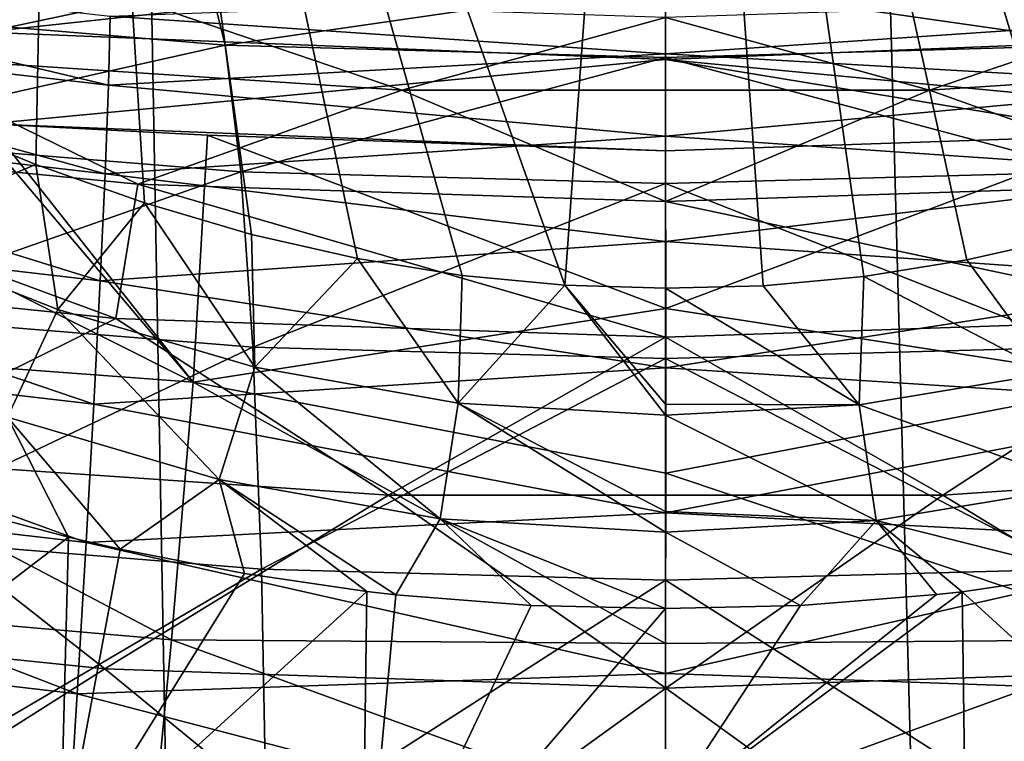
# Model space of a CAD drawing. Header units: metres. Extents: x -22 to 22, y 0 to 204.
# Tile 270 of 497: x -1.82 to 0.95, y 156.95 to 158.98. Entities that reach past the tile are written whole.
import ezdxf

# ---------------------------------------------------------------- set-up
doc = ezdxf.new("R2010")
doc.units = ezdxf.units.M
doc.layers.add('solid_002_SW0002', color=7, linetype='CONTINUOUS')
doc.layers.add('solid_002_SW0002_01', color=7, linetype='CONTINUOUS')

msp = doc.modelspace()

# ---------------------------------------------------------------- linework, layer by layer
at = {"layer": 'solid_002_SW0002'}
for points in [[(-1.887785, 182.670227, 261.700287), (-2.719687, 81.176041, 275.085602), (0, 81.175316, 275.040649)], [(-1.887785, 182.670227, 261.700287), (0, 81.175316, 275.040649), (0, 182.667419, 261.678955)], [(2.719617, 81.176041, 275.085602), (1.887785, 182.670227, 261.700287), (0, 182.667419, 261.678955)], [(0, 81.175316, 275.040649), (2.719617, 81.176041, 275.085602), (0, 182.667419, 261.678955)], [(-2.085577, 158.700439, 198.405685), (-1.701654, 162.23439, 196.748383), (-3.390131, 162.456955, 196.748383)], [(-2.085577, 158.700439, 198.405685), (-1.773816, 158.572754, 198.452881), (-1.701654, 162.23439, 196.748383)], [(-1.773816, 158.572754, 198.452881), (-1.467934, 158.464172, 198.493423), (-1.701654, 162.23439, 196.748383)], [(-0.283617, 158.232376, 198.580673), (-0.000197, 162.160004, 196.748383), (-1.701654, 162.23439, 196.748383)], [(-0.573097, 158.259949, 198.570282), (-0.283617, 158.232376, 198.580673), (-1.701654, 162.23439, 196.748383)], [(-0.867772, 158.307495, 198.552353), (-0.573097, 158.259949, 198.570282), (-1.701654, 162.23439, 196.748383)], [(-1.166446, 158.375443, 198.526764), (-0.867772, 158.307495, 198.552353), (-1.701654, 162.23439, 196.748383)], [(-1.467934, 158.464172, 198.493423), (-1.166446, 158.375443, 198.526764), (-1.701654, 162.23439, 196.748383)], [(1.755247, 158.565765, 198.45546), (1.701262, 162.23436, 196.748383), (-0.000197, 162.160004, 196.748383)], [(-0.283617, 158.232376, 198.580673), (0.000001, 158.224533, 198.583527), (-0.000197, 162.160004, 196.748383)], [(1.447526, 158.458008, 198.495682), (1.755247, 158.565765, 198.45546), (-0.000197, 162.160004, 196.748383)], [(1.145258, 158.370316, 198.528671), (1.447526, 158.458008, 198.495682), (-0.000197, 162.160004, 196.748383)], [(0.848514, 158.303604, 198.553833), (1.145258, 158.370316, 198.528671), (-0.000197, 162.160004, 196.748383)], [(0.558188, 158.25737, 198.57132), (0.848514, 158.303604, 198.553833), (-0.000197, 162.160004, 196.748383)], [(0.27513, 158.23111, 198.581207), (0.558188, 158.25737, 198.57132), (-0.000197, 162.160004, 196.748383)], [(-1.918856, 158.945404, 223.875153), (-1.92499, 159.229721, 224.019348), (-0.000063, 159.152344, 224.200684)], [(-1.48943, 159.035553, 230.901489), (-2.97331, 159.183182, 230.876404), (-2.227252, 158.879105, 230.082062)], [(-3.12981, 158.973846, 256.559235), (-3.119768, 159.165283, 256.092224), (-1.569058, 158.795624, 256.538422)], [(-3.119768, 159.165283, 256.092224), (-1.563945, 158.989944, 256.074341), (-1.569058, 158.795624, 256.538422)], [(-1.918856, 158.945404, 223.875153), (-0.000063, 159.152344, 224.200684), (-0.00014, 158.867798, 224.050766)], [(-1.293519, 159.12558, 188.173157), (-1.240549, 158.908432, 189.619919), (-2.485008, 159.012512, 189.750031)], [(0, 159.088303, 188.126328), (-1.240549, 158.908432, 189.619919), (-1.293519, 159.12558, 188.173157)], [(1.302619, 159.126114, 188.173798), (1.24928, 158.90892, 189.620499), (0, 159.088303, 188.126328)], [(0, 159.088303, 188.126328), (-0.000001, 158.873917, 189.577118), (-1.240549, 158.908432, 189.619919)], [(1.24928, 158.90892, 189.620499), (-0.000001, 158.873917, 189.577118), (0, 159.088303, 188.126328)], [(-1.48943, 159.035553, 230.901489), (-2.227252, 158.879105, 230.082062), (-0.743246, 158.781403, 230.09613)], [(0, 159.048309, 255.673111), (0, 158.884201, 256.196075), (-1.563945, 158.989944, 256.074341)], [(0.000298, 158.986328, 230.909866), (-1.48943, 159.035553, 230.901489), (-0.743246, 158.781403, 230.09613)], [(-1.240549, 158.908432, 189.619919), (-2.398988, 158.649582, 191.158051), (-2.485008, 159.012512, 189.750031)], [(-3.148781, 158.727127, 256.999268), (-3.12981, 158.973846, 256.559235), (-1.578604, 158.546097, 256.97522)], [(-3.12981, 158.973846, 256.559235), (-1.569058, 158.795624, 256.538422), (-1.578604, 158.546097, 256.97522)], [(0, 158.884201, 256.196075), (-1.569058, 158.795624, 256.538422), (-1.563945, 158.989944, 256.074341)], [(-1.918856, 158.945404, 223.875153), (-0.00014, 158.867798, 224.050766), (-1.906955, 158.687332, 223.687744)], [(-1.240549, 158.908432, 189.619919), (-1.196776, 158.551453, 191.038971), (-2.398988, 158.649582, 191.158051)], [(-0.000001, 158.873917, 189.577118), (-1.196776, 158.551453, 191.038971), (-1.240549, 158.908432, 189.619919)], [(1.24928, 158.90892, 189.620499), (1.205202, 158.55191, 191.03949), (-0.000001, 158.873917, 189.577118)], [(-2.227252, 158.879105, 230.082062), (-2.967905, 158.662827, 229.29007), (-1.486905, 158.516785, 229.307404)], [(-0.743246, 158.781403, 230.09613), (-2.227252, 158.879105, 230.082062), (-1.486905, 158.516785, 229.307404)], [(-0.00014, 158.867798, 224.050766), (-0.000096, 158.610901, 223.85701), (-1.906955, 158.687332, 223.687744)], [(0, 158.884201, 256.196075), (0, 158.651794, 256.692444), (-1.569058, 158.795624, 256.538422)], [(-0.000001, 158.873917, 189.577118), (-0.000001, 158.518875, 191.000031), (-1.196776, 158.551453, 191.038971)], [(-0.00014, 158.867798, 224.050766), (1.297806, 158.654953, 223.749542), (-0.000096, 158.610901, 223.85701)], [(1.205202, 158.55191, 191.03949), (-0.000001, 158.518875, 191.000031), (-0.000001, 158.873917, 189.577118)], [(0, 158.651794, 256.692444), (-1.578604, 158.546097, 256.97522), (-1.569058, 158.795624, 256.538422)], [(-0.743246, 158.781403, 230.09613), (-1.486905, 158.516785, 229.307404), (-0.000126, 158.468063, 229.313187)], [(0.743647, 158.781418, 230.096146), (-0.743246, 158.781403, 230.09613), (-0.000126, 158.468063, 229.313187)], [(-1.330437, 157.959518, 223.18512), (-3.009403, 158.083908, 223.02951), (-2.923841, 158.758118, 223.568481)], [(-1.949193, 158.689865, 223.683182), (-1.330437, 157.959518, 223.18512), (-2.923841, 158.758118, 223.568481)], [(-3.176392, 158.428879, 257.40564), (-3.148781, 158.727127, 256.999268), (-1.592441, 158.245102, 257.378143)], [(-3.148781, 158.727127, 256.999268), (-1.578604, 158.546097, 256.97522), (-1.592441, 158.245102, 257.378143)], [(-2.246559, 158.375244, 198.594238), (-1.773816, 158.572754, 198.452881), (-2.085577, 158.700439, 198.405685)], [(-1.949193, 158.689865, 223.683182), (-1.906955, 158.687332, 223.687744), (-1.330437, 157.959518, 223.18512)], [(-1.906955, 158.687332, 223.687744), (-0.000096, 158.610901, 223.85701), (-1.289958, 158.654526, 223.750427)], [(-1.906955, 158.687332, 223.687744), (-1.289958, 158.654526, 223.750427), (-1.330437, 157.959518, 223.18512)], [(-2.967905, 158.662827, 229.29007), (-3.089578, 158.296295, 228.544525), (-1.548113, 158.138809, 228.559448)], [(-1.486905, 158.516785, 229.307404), (-2.967905, 158.662827, 229.29007), (-1.548113, 158.138809, 228.559448)], [(-1.196776, 158.551453, 191.038971), (-2.331969, 158.152634, 192.525574), (-2.398988, 158.649582, 191.158051)], [(0, 158.651794, 256.692444), (0, 158.35527, 257.153412), (-1.578604, 158.546097, 256.97522)], [(-1.289958, 158.654526, 223.750427), (0.000562, 158.166626, 223.48233), (-1.330437, 157.959518, 223.18512)], [(-1.712041, 158.164429, 198.671249), (-1.773816, 158.572754, 198.452881), (-2.246559, 158.375244, 198.594238)], [(-1.712041, 158.164429, 198.671249), (-1.467934, 158.464172, 198.493423), (-1.773816, 158.572754, 198.452881)], [(-1.196776, 158.551453, 191.038971), (-1.162617, 158.058044, 192.416824), (-2.331969, 158.152634, 192.525574)], [(0, 158.35527, 257.153412), (-1.592441, 158.245102, 257.378143), (-1.578604, 158.546097, 256.97522)], [(-0.000001, 158.518875, 191.000031), (-1.162617, 158.058044, 192.416824), (-1.196776, 158.551453, 191.038971)], [(1.205202, 158.55191, 191.03949), (1.170806, 158.058502, 192.417282), (-0.000001, 158.518875, 191.000031)], [(-1.486905, 158.516785, 229.307404), (-1.548113, 158.138809, 228.559448), (-0.000125, 158.086258, 228.564407)], [(-0.000126, 158.468063, 229.313187), (-1.486905, 158.516785, 229.307404), (-0.000125, 158.086258, 228.564407)], [(-0.000001, 158.518875, 191.000031), (-0.000001, 158.026581, 192.381485), (-1.162617, 158.058044, 192.416824)], [(1.170806, 158.058502, 192.417282), (-0.000001, 158.026581, 192.381485), (-0.000001, 158.518875, 191.000031)], [(-1.157007, 158.002045, 198.731186), (-1.467934, 158.464172, 198.493423), (-1.712041, 158.164429, 198.671249)], [(-1.157007, 158.002045, 198.731186), (-1.166446, 158.375443, 198.526764), (-1.467934, 158.464172, 198.493423)], [(-3.212225, 158.083618, 257.772186), (-3.176392, 158.428879, 257.40564), (-1.61036, 157.897186, 257.74115)], [(-3.176392, 158.428879, 257.40564), (-1.592441, 158.245102, 257.378143), (-1.61036, 157.897186, 257.74115)], [(-1.712041, 158.164429, 198.671249), (-2.246559, 158.375244, 198.594238), (-1.853837, 157.860947, 198.909225)], [(-1.157007, 158.002045, 198.731186), (-0.867772, 158.307495, 198.552353), (-1.166446, 158.375443, 198.526764)], [(0, 158.35527, 257.153412), (0, 157.999908, 257.570679), (-1.592441, 158.245102, 257.378143)], [(-0.583808, 157.900253, 198.76886), (-0.867772, 158.307495, 198.552353), (-1.157007, 158.002045, 198.731186)], [(-0.583808, 157.900253, 198.76886), (-0.573097, 158.259949, 198.570282), (-0.867772, 158.307495, 198.552353)], [(-1.548113, 158.138809, 228.559448), (-3.089578, 158.296295, 228.544525), (-2.339209, 157.747391, 227.851166)], [(-0.583808, 157.900253, 198.76886), (-0.283617, 158.232376, 198.580673), (-0.573097, 158.259949, 198.570282)], [(0, 157.999908, 257.570679), (-1.61036, 157.897186, 257.74115), (-1.592441, 158.245102, 257.378143)], [(-0.583808, 157.900253, 198.76886), (0.000004, 157.866272, 198.781387), (-0.283617, 158.232376, 198.580673)], [(0.000004, 157.897705, 198.761383), (0.000001, 158.224533, 198.583527), (-0.283617, 158.232376, 198.580673)], [(-1.162617, 158.058044, 192.416824), (-2.284583, 157.526321, 193.839767), (-2.331969, 158.152634, 192.525574)], [(-1.712041, 158.164429, 198.671249), (-1.853837, 157.860947, 198.909225), (-1.257701, 157.685516, 198.973068)], [(-1.157007, 158.002045, 198.731186), (-1.712041, 158.164429, 198.671249), (-1.257701, 157.685516, 198.973068)], [(-1.548113, 158.138809, 228.559448), (-2.339209, 157.747391, 227.851166), (-0.780741, 157.641281, 227.858856)], [(-0.000125, 158.086258, 228.564407), (-1.548113, 158.138809, 228.559448), (-0.780741, 157.641281, 227.858856)], [(-3.255738, 157.696564, 258.093353), (-3.212225, 158.083618, 257.772186), (-1.632091, 157.507599, 258.058777)], [(-3.212225, 158.083618, 257.772186), (-1.61036, 157.897186, 257.74115), (-1.632091, 157.507599, 258.058777)], [(-1.39191, 157.233887, 222.683945), (-3.120037, 157.384018, 222.551971), (-3.009403, 158.083908, 223.02951)], [(-1.330437, 157.959518, 223.18512), (-1.39191, 157.233887, 222.683945), (-3.009403, 158.083908, 223.02951)], [(-1.162617, 158.058044, 192.416824), (-1.138398, 157.432922, 193.740341), (-2.284583, 157.526321, 193.839767)], [(-0.000001, 158.026581, 192.381485), (-1.138398, 157.432922, 193.740341), (-1.162617, 158.058044, 192.416824)], [(1.170806, 158.058502, 192.417282), (1.146419, 157.43338, 193.740753), (-0.000001, 158.026581, 192.381485)], [(-1.157007, 158.002045, 198.731186), (-1.257701, 157.685516, 198.973068), (-0.635083, 157.574265, 199.013702)], [(-0.583808, 157.900253, 198.76886), (-1.157007, 158.002045, 198.731186), (-0.635083, 157.574265, 199.013702)], [(-0.000001, 158.026581, 192.381485), (-0.000002, 157.401733, 193.708252), (-1.138398, 157.432922, 193.740341)], [(1.146419, 157.43338, 193.740753), (-0.000002, 157.401733, 193.708252), (-0.000001, 158.026581, 192.381485)], [(0, 157.999908, 257.570679), (0, 157.592056, 257.936829), (-1.61036, 157.897186, 257.74115)], [(-1.330437, 157.959518, 223.18512), (0.00014, 157.223465, 222.804993), (-1.39191, 157.233887, 222.683945)], [(0, 157.592056, 257.936829), (-1.632091, 157.507599, 258.058777), (-1.61036, 157.897186, 257.74115)], [(-1.853837, 157.860947, 198.909225), (-2.087433, 157.631348, 199.174515), (-1.68188, 157.522766, 199.194473)], [(-1.853837, 157.860947, 198.909225), (-1.68188, 157.522766, 199.194473), (-1.535933, 157.489105, 199.200806)], [(-1.257701, 157.685516, 198.973068), (-1.853837, 157.860947, 198.909225), (-1.535933, 157.489105, 199.200806)], [(-2.339209, 157.747391, 227.851166), (-3.152937, 157.313995, 227.195755), (-1.579722, 157.152313, 227.204346)], [(-0.780741, 157.641281, 227.858856), (-2.339209, 157.747391, 227.851166), (-1.579722, 157.152313, 227.204346)], [(-3.306268, 157.273605, 258.364288), (-3.255738, 157.696564, 258.093353), (-1.657306, 157.082184, 258.326233)], [(-3.255738, 157.696564, 258.093353), (-1.632091, 157.507599, 258.058777), (-1.657306, 157.082184, 258.326233)], [(-1.257701, 157.685516, 198.973068), (-1.535933, 157.489105, 199.200806), (-1.186292, 157.420471, 199.21405)], [(-1.257701, 157.685516, 198.973068), (-1.186292, 157.420471, 199.21405), (-0.841046, 157.370056, 199.223877)], [(-1.257701, 157.685516, 198.973068), (-0.841046, 157.370056, 199.223877), (-0.760084, 157.360794, 199.225647)], [(-0.635083, 157.574265, 199.013702), (-1.257701, 157.685516, 198.973068), (-0.760084, 157.360794, 199.225647)], [(-1.68188, 157.522766, 199.194473), (-2.087433, 157.631348, 199.174515), (-2.569785, 156.843613, 200.09726)], [(0, 157.592056, 257.936829), (0, 157.139023, 258.245331), (-1.632091, 157.507599, 258.058777)], [(-0.635083, 157.574265, 199.013702), (-0.760084, 157.360794, 199.225647), (-0.37878, 157.330505, 199.231018)], [(-1.706543, 156.582428, 200.128052), (-1.68188, 157.522766, 199.194473), (-2.569785, 156.843613, 200.09726)], [(-1.138398, 157.432922, 193.740341), (-2.257274, 156.77655, 195.088242), (-2.284583, 157.526321, 193.839767)], [(-1.535933, 157.489105, 199.200806), (-1.68188, 157.522766, 199.194473), (-1.706543, 156.582428, 200.128052)], [(0, 157.139023, 258.245331), (-1.657306, 157.082184, 258.326233), (-1.632091, 157.507599, 258.058777)], [(-1.186292, 157.420471, 199.21405), (-1.535933, 157.489105, 199.200806), (-1.706543, 156.582428, 200.128052)], [(-1.138398, 157.432922, 193.740341), (-1.124349, 156.682022, 194.996948), (-2.257274, 156.77655, 195.088242)], [(-0.841046, 157.370056, 199.223877), (-1.186292, 157.420471, 199.21405), (-1.706543, 156.582428, 200.128052)], [(-0.000002, 157.401733, 193.708252), (-1.124349, 156.682022, 194.996948), (-1.138398, 157.432922, 193.740341)], [(1.146419, 157.43338, 193.740753), (1.132272, 156.68251, 194.997314), (-0.000002, 157.401733, 193.708252)], [(-0.000002, 157.401733, 193.708252), (-0.000002, 156.650314, 194.967667), (-1.124349, 156.682022, 194.996948)], [(1.132272, 156.68251, 194.997314), (-0.000002, 156.650314, 194.967667), (-0.000002, 157.401733, 193.708252)], [(-1.464968, 156.471786, 222.24205), (-3.243997, 156.65094, 222.130966), (-3.120037, 157.384018, 222.551971)], [(-1.39191, 157.233887, 222.683945), (-1.464968, 156.471786, 222.24205), (-3.120037, 157.384018, 222.551971)], [(-0.855942, 156.324997, 200.238327), (-0.841046, 157.370056, 199.223877), (-1.706543, 156.582428, 200.128052)], [(-0.760084, 157.360794, 199.225647), (-0.841046, 157.370056, 199.223877), (-0.855942, 156.324997, 200.238327)], [(-0.37878, 157.330505, 199.231018), (-0.760084, 157.360794, 199.225647), (-0.855942, 156.324997, 200.238327)], [(-1.579722, 157.152313, 227.204346), (-3.152937, 157.313995, 227.195755), (-2.4081, 156.627563, 226.609222)], [(-3.363052, 156.821152, 258.580872), (-3.306268, 157.273605, 258.364288), (-1.685627, 156.627365, 258.53949)], [(-3.306268, 157.273605, 258.364288), (-1.657306, 157.082184, 258.326233), (-1.685627, 156.627365, 258.53949)], [(-1.39191, 157.233887, 222.683945), (-0.000321, 156.72728, 222.504028), (-1.464968, 156.471786, 222.24205)], [(-1.39191, 157.233887, 222.683945), (0.00014, 157.223465, 222.804993), (-0.000321, 156.72728, 222.504028)], [(-1.579722, 157.152313, 227.204346), (-2.4081, 156.627563, 226.609222), (-0.803849, 156.517014, 226.613251)], [(0.000435, 157.098373, 227.207199), (-1.579722, 157.152313, 227.204346), (-0.803849, 156.517014, 226.613251)], [(0, 157.139023, 258.245331), (0, 156.64888, 258.490601), (-1.657306, 157.082184, 258.326233)], [(0, 156.64888, 258.490601), (-1.685627, 156.627365, 258.53949), (-1.657306, 157.082184, 258.326233)]]:
    msp.add_3dface(points, dxfattribs=at)
at = {"layer": 'solid_002_SW0002_01'}
for points in [[(0.27513, 158.23111, 198.581207), (-0.000197, 162.160004, 196.748383), (0.000001, 158.224533, 198.583527)], [(-0.000063, 159.152344, 224.200684), (1.923884, 159.229752, 224.019302), (1.91775, 158.945435, 223.875092)], [(-0.00014, 158.867798, 224.050766), (-0.000063, 159.152344, 224.200684), (1.91775, 158.945435, 223.875092)], [(1.554572, 158.989243, 256.07431), (0, 158.884201, 256.196075), (0, 159.048309, 255.673111)], [(1.490021, 159.035599, 230.90152), (0.000298, 158.986328, 230.909866), (0.743647, 158.781418, 230.096146)], [(1.490021, 159.035599, 230.90152), (0.743647, 158.781418, 230.096146), (2.227646, 158.87915, 230.082092)], [(0.000298, 158.986328, 230.909866), (-0.743246, 158.781403, 230.09613), (0.743647, 158.781418, 230.096146)], [(1.559655, 158.794907, 256.538361), (0, 158.884201, 256.196075), (1.554572, 158.989243, 256.07431)], [(-0.00014, 158.867798, 224.050766), (1.91775, 158.945435, 223.875092), (1.905848, 158.687378, 223.687683)], [(-0.00014, 158.867798, 224.050766), (1.905848, 158.687378, 223.687683), (1.297806, 158.654953, 223.749542)], [(1.559655, 158.794907, 256.538361), (0, 158.651794, 256.692444), (0, 158.884201, 256.196075)], [(2.227646, 158.87915, 230.082092), (0.743647, 158.781418, 230.096146), (1.486649, 158.516769, 229.307434)], [(0.743647, 158.781418, 230.096146), (-0.000126, 158.468063, 229.313187), (1.486649, 158.516769, 229.307434)], [(1.569145, 158.545349, 256.975159), (0, 158.651794, 256.692444), (1.559655, 158.794907, 256.538361)], [(-1.289958, 158.654526, 223.750427), (-0.000096, 158.610901, 223.85701), (0.000562, 158.166626, 223.48233)], [(0.000562, 158.166626, 223.48233), (-0.000096, 158.610901, 223.85701), (1.297806, 158.654953, 223.749542)], [(1.569145, 158.545349, 256.975159), (0, 158.35527, 257.153412), (0, 158.651794, 256.692444)], [(0.000562, 158.166626, 223.48233), (1.297806, 158.654953, 223.749542), (1.338531, 157.960129, 223.184387)], [(1.582899, 158.244354, 257.378082), (0, 158.35527, 257.153412), (1.569145, 158.545349, 256.975159)], [(1.486649, 158.516769, 229.307434), (-0.000126, 158.468063, 229.313187), (1.547859, 158.138794, 228.559464)], [(-0.000126, 158.468063, 229.313187), (-0.000125, 158.086258, 228.564407), (1.547859, 158.138794, 228.559464)], [(1.081974, 157.984863, 198.737534), (1.145258, 158.370316, 198.528671), (0.848514, 158.303604, 198.553833)], [(1.582899, 158.244354, 257.378082), (0, 157.999908, 257.570679), (0, 158.35527, 257.153412)], [(1.081974, 157.984863, 198.737534), (0.848514, 158.303604, 198.553833), (0.558188, 158.25737, 198.57132)], [(0.545396, 157.895935, 198.770462), (0.558188, 158.25737, 198.57132), (0.27513, 158.23111, 198.581207)], [(1.081974, 157.984863, 198.737534), (0.558188, 158.25737, 198.57132), (0.545396, 157.895935, 198.770462)], [(0.000004, 157.897705, 198.761383), (-0.283617, 158.232376, 198.580673), (0.000004, 157.866272, 198.781387)], [(1.600711, 157.896423, 257.741058), (0, 157.999908, 257.570679), (1.582899, 158.244354, 257.378082)], [(0.545396, 157.895935, 198.770462), (0.27513, 158.23111, 198.581207), (0.000001, 158.224533, 198.583527)], [(0.000004, 157.897705, 198.761383), (0.545396, 157.895935, 198.770462), (0.000001, 158.224533, 198.583527)], [(-1.330437, 157.959518, 223.18512), (0.000562, 158.166626, 223.48233), (0.000556, 157.703705, 223.131378)], [(0.000556, 157.703705, 223.131378), (0.000562, 158.166626, 223.48233), (1.338531, 157.960129, 223.184387)], [(1.547859, 158.138794, 228.559464), (-0.000125, 158.086258, 228.564407), (0.781071, 157.641296, 227.858871)], [(1.547859, 158.138794, 228.559464), (0.781071, 157.641296, 227.858871), (2.33953, 157.747406, 227.851181)], [(-0.000125, 158.086258, 228.564407), (-0.780741, 157.641281, 227.858856), (0.781071, 157.641296, 227.858871)], [(1.600711, 157.896423, 257.741058), (0, 157.592056, 257.936829), (0, 157.999908, 257.570679)], [(1.081974, 157.984863, 198.737534), (0.545396, 157.895935, 198.770462), (1.176462, 157.666809, 198.979904)], [(-1.330437, 157.959518, 223.18512), (0.000556, 157.703705, 223.131378), (0.00014, 157.223465, 222.804993)], [(0.000556, 157.703705, 223.131378), (1.338531, 157.960129, 223.184387), (1.400224, 157.234604, 222.683289)], [(-0.583808, 157.900253, 198.76886), (-0.635083, 157.574265, 199.013702), (0.000007, 157.537033, 199.027237)], [(-0.583808, 157.900253, 198.76886), (0.000007, 157.537033, 199.027237), (0.000006, 157.595413, 198.978333)], [(-0.583808, 157.900253, 198.76886), (0.000006, 157.595413, 198.978333), (0.000004, 157.866272, 198.781387)], [(1.622312, 157.506805, 258.058685), (0, 157.592056, 257.936829), (1.600711, 157.896423, 257.741058)], [(0.000004, 157.897705, 198.761383), (0.000004, 157.866272, 198.781387), (0.545396, 157.895935, 198.770462)], [(0.545396, 157.895935, 198.770462), (0.000004, 157.866272, 198.781387), (0.593252, 157.56955, 199.015411)], [(0.545396, 157.895935, 198.770462), (0.593252, 157.56955, 199.015411), (1.176462, 157.666809, 198.979904)], [(0.000004, 157.866272, 198.781387), (0.000006, 157.595413, 198.978333), (0.593252, 157.56955, 199.015411)], [(2.33953, 157.747406, 227.851181), (0.781071, 157.641296, 227.858871), (1.580585, 157.152359, 227.204346)], [(0.00014, 157.223465, 222.804993), (0.000556, 157.703705, 223.131378), (1.400224, 157.234604, 222.683289)], [(-0.780741, 157.641281, 227.858856), (-1.579722, 157.152313, 227.204346), (0.000435, 157.098373, 227.207199)], [(0.781071, 157.641296, 227.858871), (-0.780741, 157.641281, 227.858856), (0.000435, 157.098373, 227.207199)], [(0.781071, 157.641296, 227.858871), (0.000435, 157.098373, 227.207199), (1.580585, 157.152359, 227.204346)], [(1.176462, 157.666809, 198.979904), (0.593252, 157.56955, 199.015411), (1.185751, 157.420456, 199.213989)], [(1.622312, 157.506805, 258.058685), (0, 157.139023, 258.245331), (0, 157.592056, 257.936829)], [(0.000006, 157.595413, 198.978333), (0.000007, 157.537033, 199.027237), (0.593252, 157.56955, 199.015411)], [(-0.635083, 157.574265, 199.013702), (-0.37878, 157.330505, 199.231018), (0.000003, 157.322296, 199.231033)], [(-0.635083, 157.574265, 199.013702), (0.000003, 157.322296, 199.231033), (0.000007, 157.537033, 199.027237)], [(0.593252, 157.56955, 199.015411), (0.000007, 157.537033, 199.027237), (0.38027, 157.330704, 199.230896)], [(0.593252, 157.56955, 199.015411), (0.38027, 157.330704, 199.230896), (0.762823, 157.361237, 199.225449)], [(0.593252, 157.56955, 199.015411), (0.762823, 157.361237, 199.225449), (0.835297, 157.369492, 199.223862)], [(0.593252, 157.56955, 199.015411), (0.835297, 157.369492, 199.223862), (1.185751, 157.420456, 199.213989)], [(0.000007, 157.537033, 199.027237), (0.000003, 157.322296, 199.231033), (0.38027, 157.330704, 199.230896)], [(1.647376, 157.081375, 258.326111), (0, 157.139023, 258.245331), (1.622312, 157.506805, 258.058685)], [(1.700569, 156.580704, 200.128479), (1.185751, 157.420456, 199.213989), (0.835297, 157.369492, 199.223862)], [(0.000003, 156.750153, 199.804062), (0.835297, 157.369492, 199.223862), (0.762823, 157.361237, 199.225449)], [(0.000003, 156.750153, 199.804062), (0.849986, 156.324066, 200.238602), (0.835297, 157.369492, 199.223862)], [(1.700569, 156.580704, 200.128479), (0.835297, 157.369492, 199.223862), (0.849986, 156.324066, 200.238602)], [(0.000003, 156.750153, 199.804062), (0.762823, 157.361237, 199.225449), (0.38027, 157.330704, 199.230896)], [(-0.37878, 157.330505, 199.231018), (-0.855942, 156.324997, 200.238327), (0.000003, 157.322296, 199.231033)], [(-0.855942, 156.324997, 200.238327), (0.000003, 156.750153, 199.804062), (0.000003, 157.322296, 199.231033)], [(0.000003, 156.750153, 199.804062), (0.38027, 157.330704, 199.230896), (0.000003, 157.322296, 199.231033)], [(-0.000321, 156.72728, 222.504028), (1.400224, 157.234604, 222.683289), (1.47352, 156.47261, 222.24144)], [(-0.000321, 156.72728, 222.504028), (0.00014, 157.223465, 222.804993), (1.400224, 157.234604, 222.683289)], [(1.580585, 157.152359, 227.204346), (0.000435, 157.098373, 227.207199), (0.804044, 156.517014, 226.613251)], [(1.580585, 157.152359, 227.204346), (0.804044, 156.517014, 226.613251), (2.408287, 156.627548, 226.609238)], [(1.647376, 157.081375, 258.326111), (0, 156.64888, 258.490601), (0, 157.139023, 258.245331)], [(0.000435, 157.098373, 227.207199), (-0.803849, 156.517014, 226.613251), (0.804044, 156.517014, 226.613251)], [(1.675526, 156.626541, 258.539368), (0, 156.64888, 258.490601), (1.647376, 157.081375, 258.326111)]]:
    msp.add_3dface(points, dxfattribs=at)

doc.saveas('drawing.dxf')
